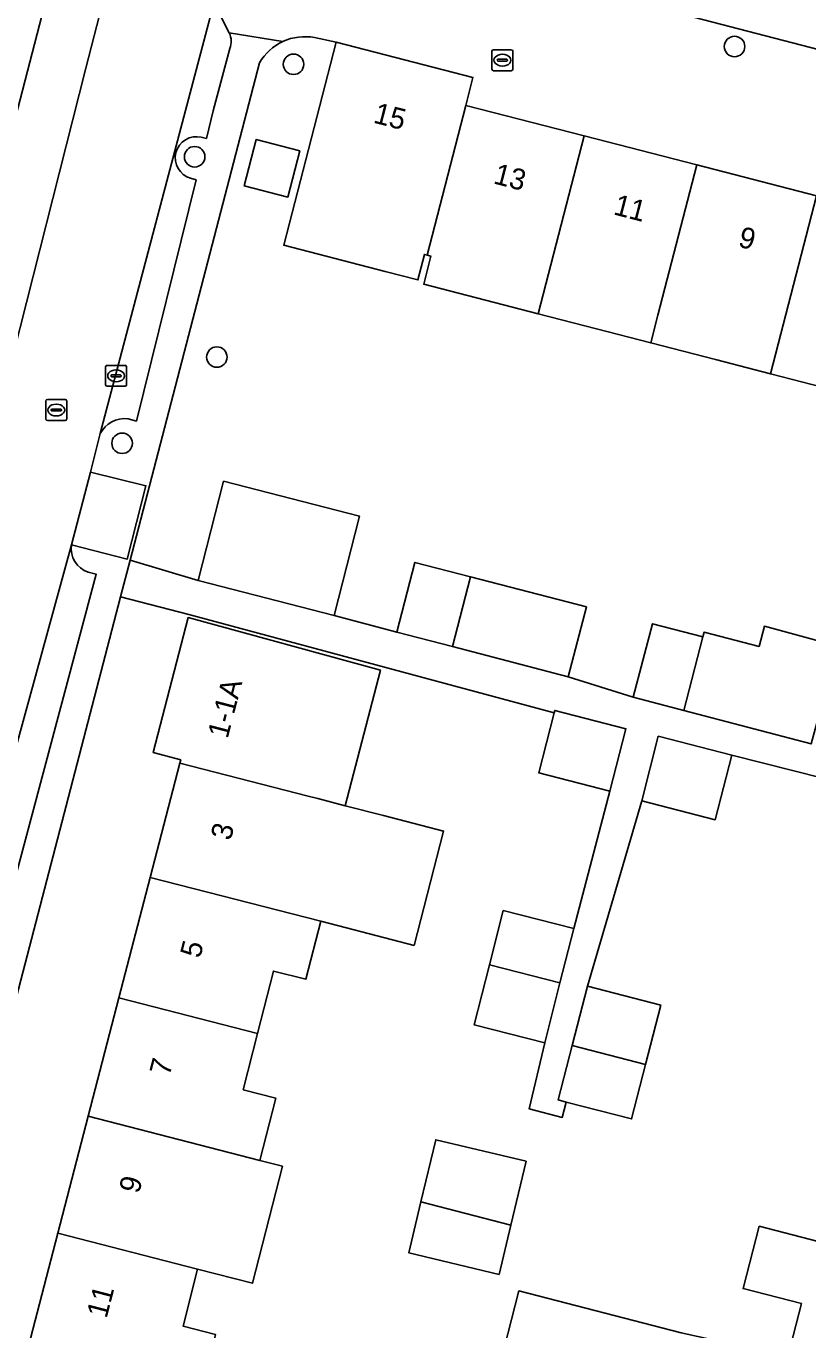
# Model space of a CAD drawing. Extents: x 163683 to 164494, y 382709 to 383872.
# Drawn here: x 164191.5 to 164228.8, y 383122.3 to 383184.5 of the extents above; entities that cross this region are included whole.
import ezdxf

# ---------------------------------------------------------------- set-up
doc = ezdxf.new("R2010")
doc.units = 0
for name, color, linetype in [('IMGEO_Boom', 7, 'Continuous'), ('IMGEO_Brandkraan', 7, 'Continuous'), ('IMGEO_Erf', 7, 'Continuous'), ('IMGEO_Kolk', 7, 'Continuous'), ('IMGEO_Pand', 7, 'Continuous'), ('IMGEO_Pand_nummerreeks', 7, 'Continuous'), ('IMGEO_Parkeervlak_open', 7, 'Continuous'), ('IMGEO_Rijbaan_lokaal_open', 7, 'Continuous'), ('IMGEO_Rioolput', 7, 'Continuous'), ('IMGEO_Voetpad_open', 7, 'Continuous')]:
    doc.layers.add(name, color=color, linetype=linetype)

msp = doc.modelspace()

# ---------------------------------------------------------------- linework, layer by layer
at = {"layer": 'IMGEO_Boom'}
for centre in [(164225.3, 383183.49), (164204.258, 383182.644), (164199.541, 383178.233), (164200.602, 383168.681), (164196.08, 383164.57)]:
    msp.add_circle(centre, 0.489, dxfattribs=at)
at = {"layer": 'IMGEO_Brandkraan'}
for p, q in [((164213.722, 383182.413), (164213.722, 383183.265)), ((164213.797, 383183.339), (164214.649, 383183.339)), ((164214.723, 383183.265), (164214.723, 383182.413)), ((164213.981, 383182.833), (164213.981, 383182.845)), ((164214.419, 383182.796), (164214.021, 383182.796)), ((164214.024, 383182.882), (164214.422, 383182.882)), ((164214.233, 383182.559), (164214.208, 383182.559)), ((164214.21, 383183.119), (164214.235, 383183.119)), ((164214.465, 383182.845), (164214.465, 383182.833)), ((164214.649, 383182.339), (164213.797, 383182.339))]:
    msp.add_line(p, q, dxfattribs=at)
for points in [[(164213.722, 383182.413), (164213.722, 383183.265)], [(164213.797, 383183.339), (164214.649, 383183.339)], [(164214.723, 383183.265), (164214.723, 383182.413)], [(164214.649, 383182.339), (164213.797, 383182.339)]]:
    msp.add_lwpolyline(points, dxfattribs=at)
for centre, radius, start, end in [((164213.799, 383183.263), 0.0765, 91.55205, 178.44795), ((164213.799, 383183.263), 0.0765, 91.55205, 178.44795), ((164214.647, 383183.263), 0.0765, 1.55205, 88.44795), ((164214.647, 383183.263), 0.0765, 1.55205, 88.44795), ((164214.021, 383182.842), 0.0403, 85.87752, 175.75265), ((164214.018, 383182.832), 0.0366, 178.93798, 274.71019), ((164214.422, 383182.839), 0.043, 264.86636, 352.45326), ((164214.426, 383182.844), 0.0386, 1.73085, 96.63898), ((164213.799, 383182.415), 0.0765, 181.55205, 268.44795), ((164213.799, 383182.415), 0.0765, 181.55205, 268.44795), ((164214.647, 383182.415), 0.0765, 271.55205, 358.44795), ((164214.647, 383182.415), 0.0765, 271.55205, 358.44795)]:
    msp.add_arc(centre, radius, start, end, dxfattribs=at)
for centre, major_axis, ratio, start_param, end_param in [((164214.209, 383182.839), (-0.387, 0.002), 0.722429, 4.712389, 7.853982), ((164214.234, 383182.839), (-0.39, 0.002), 0.717154, 1.570796, 4.712389)]:
    msp.add_ellipse(centre, major_axis=major_axis, ratio=ratio, start_param=start_param, end_param=end_param, dxfattribs=at)
at = {"layer": 'IMGEO_Erf'}
for points in [[(164192.826, 383187.181), (164191.684, 383187.478), (164191.651, 383187.35), (164190.752, 383183.877), (164190.046, 383184.06), (164189.546, 383182.128), (164189.063, 383180.265), (164189.769, 383180.082), (164188.78, 383176.264), (164187.826, 383172.58), (164187.12, 383172.763), (164186.601, 383170.759), (164186.138, 383168.968), (164186.844, 383168.785), (164185.839, 383164.904), (164184.903, 383161.292), (164184.197, 383161.475), (164183.658, 383159.39), (164183.215, 383157.68), (164183.921, 383157.497), (164182.985, 383153.885), (164184.107, 383153.593)], [(164201.911, 383176.845), (164202.48, 383179.052), (164204.552, 383178.518), (164203.983, 383176.311)], [(164214.628, 383127.288), (164214.068, 383124.933), (164209.761, 383125.957), (164210.34, 383128.39), (164211.045, 383131.356), (164215.352, 383130.333)]]:
    msp.add_lwpolyline(points, close=True, dxfattribs=at)
for points in [[(164229.966, 383167.12), (164227.019, 383167.88), (164224.387, 383168.559), (164221.304, 383169.354), (164218.715, 383170.023), (164215.931, 383170.741), (164210.468, 383172.15), (164210.814, 383173.492), (164210.629, 383173.54), (164210.503, 383173.573), (164210.19, 383172.36), (164208.631, 383172.762), (164203.789, 383174.011), (164206.288, 383183.703), (164205.266, 383183.917)], [(164202.633, 383182.709), (164196.458, 383158.996), (164199.706, 383158.03), (164200.923, 383162.761), (164207.412, 383161.092), (164206.195, 383156.362), (164209.187, 383155.559), (164210.05, 383158.887), (164212.699, 383158.2), (164218.231, 383156.766), (164217.368, 383153.437), (164220.468, 383152.458), (164221.378, 383155.965), (164223.786, 383155.34), (164223.844, 383155.562), (164226.467, 383154.882), (164226.727, 383155.841), (164230.22, 383154.893)], [(164235.416, 383087.174), (164249.772, 383143.475), (164225.172, 383149.691), (164224.38, 383146.62), (164220.869, 383147.526), (164218.278, 383138.676), (164221.781, 383137.775), (164221.055, 383134.95), (164220.387, 383132.353), (164217.268, 383133.155), (164217.081, 383132.425), (164215.494, 383132.833), (164216.241, 383135.98), (164212.881, 383136.834), (164213.61, 383139.702), (164214.266, 383142.284), (164217.626, 383141.431), (164219.349, 383147.981), (164215.956, 383148.856), (164216.694, 383151.712), (164199.271, 383156.404), (164196.004, 383157.255), (164190.094, 383134.558), (164181.769, 383101.734)], [(164191.597, 383121.443), (164193.013, 383126.897), (164194.461, 383132.474), (164195.93, 383138.13), (164197.42, 383143.865), (164198.835, 383149.317), (164198.878, 383149.481), (164197.561, 383149.823), (164199.233, 383156.258), (164208.407, 383153.751), (164206.73, 383147.284), (164208.556, 383146.814), (164211.416, 383146.078), (164210.014, 383140.627), (164207.154, 383141.362), (164205.555, 383141.773), (164204.852, 383139.007), (164203.302, 383139.402), (164202.546, 383136.429), (164201.862, 383133.742), (164203.412, 383133.347), (164202.654, 383130.367), (164203.732, 383130.09), (164202.297, 383124.51), (164199.676, 383125.184), (164198.994, 383122.461), (164200.544, 383122.066)], [(164227.837, 383121.024), (164228.487, 383123.542), (164225.709, 383124.26), (164226.476, 383127.231), (164229.286, 383126.505), (164229.324, 383126.654), (164230.076, 383129.57)], [(164214.303, 383121.423), (164215.005, 383124.144), (164222.751, 383122.146)]]:
    msp.add_lwpolyline(points, dxfattribs=at)
for centre, start, end in [((164204.798, 383181.458), 79.22248, 114.59771), ((164204.802, 383181.46), 114.70927, 150.06625)]:
    msp.add_arc(centre, 2.503, start, end, dxfattribs=at)
at = {"layer": 'IMGEO_Kolk'}
for p, q in [((164195.294, 383167.361), (164195.294, 383168.213)), ((164195.369, 383168.287), (164196.221, 383168.287)), ((164196.295, 383168.213), (164196.295, 383167.361)), ((164195.553, 383167.781), (164195.553, 383167.793)), ((164195.991, 383167.744), (164195.593, 383167.744)), ((164195.596, 383167.83), (164195.994, 383167.83)), ((164195.782, 383168.067), (164195.807, 383168.067)), ((164196.037, 383167.793), (164196.037, 383167.781)), ((164196.221, 383167.287), (164195.369, 383167.287)), ((164195.805, 383167.507), (164195.78, 383167.507))]:
    msp.add_line(p, q, dxfattribs=at)
for points in [[(164195.294, 383167.361), (164195.294, 383168.213)], [(164195.369, 383168.287), (164196.221, 383168.287)], [(164196.295, 383168.213), (164196.295, 383167.361)], [(164196.221, 383167.287), (164195.369, 383167.287)]]:
    msp.add_lwpolyline(points, dxfattribs=at)
for centre, radius, start, end in [((164195.371, 383168.211), 0.0765, 91.55205, 178.44795), ((164195.371, 383168.211), 0.0765, 91.55205, 178.44795), ((164196.219, 383168.211), 0.0765, 1.55205, 88.44795), ((164196.219, 383168.211), 0.0765, 1.55205, 88.44795), ((164195.593, 383167.79), 0.0403, 85.87752, 175.75265), ((164195.59, 383167.78), 0.0366, 178.93798, 274.71019), ((164195.994, 383167.787), 0.043, 264.86636, 352.45326), ((164195.998, 383167.792), 0.0386, 1.73085, 96.63898), ((164195.371, 383167.363), 0.0765, 181.55205, 268.44795), ((164195.371, 383167.363), 0.0765, 181.55205, 268.44795), ((164196.219, 383167.363), 0.0765, 271.55205, 358.44795), ((164196.219, 383167.363), 0.0765, 271.55205, 358.44795)]:
    msp.add_arc(centre, radius, start, end, dxfattribs=at)
for centre, major_axis, ratio, start_param, end_param in [((164195.781, 383167.787), (-0.387, 0.002), 0.722429, 4.712389, 7.853982), ((164195.806, 383167.787), (-0.39, 0.002), 0.717154, 1.570796, 4.712389)]:
    msp.add_ellipse(centre, major_axis=major_axis, ratio=ratio, start_param=start_param, end_param=end_param, dxfattribs=at)
at = {"layer": 'IMGEO_Pand'}
for points in [[(164212.476, 383180.686), (164212.82, 383182.019), (164206.288, 383183.703), (164203.789, 383174.011), (164208.631, 383172.762), (164210.19, 383172.36), (164210.503, 383173.573), (164210.629, 383173.54)], [(164212.476, 383180.686), (164210.629, 383173.54), (164210.814, 383173.492), (164210.468, 383172.15), (164215.931, 383170.741), (164218.119, 383179.231)], [(164204.552, 383178.518), (164202.48, 383179.052), (164201.911, 383176.845), (164203.983, 383176.311)], [(164223.493, 383177.845), (164218.119, 383179.231), (164215.931, 383170.741), (164218.715, 383170.023), (164221.304, 383169.354), (164221.646, 383170.68)], [(164229.208, 383176.371), (164223.493, 383177.845), (164221.646, 383170.68), (164221.304, 383169.354), (164224.387, 383168.559), (164227.019, 383167.88)], [(164234.784, 383174.933), (164229.208, 383176.371), (164227.019, 383167.88), (164229.966, 383167.12), (164232.586, 383166.405)], [(164199.706, 383158.03), (164206.195, 383156.362), (164207.412, 383161.092), (164200.923, 383162.761)], [(164212.699, 383158.2), (164210.05, 383158.887), (164209.187, 383155.559), (164211.841, 383154.871)], [(164212.699, 383158.2), (164211.841, 383154.871), (164217.368, 383153.437), (164218.231, 383156.766)], [(164197.561, 383149.823), (164198.878, 383149.481), (164198.835, 383149.317), (164204.95, 383147.742), (164205.414, 383147.623), (164206.73, 383147.284), (164208.407, 383153.751), (164199.233, 383156.258)], [(164223.786, 383155.34), (164221.378, 383155.965), (164220.468, 383152.458), (164222.877, 383151.833)], [(164229.953, 383153.91), (164230.22, 383154.893), (164226.727, 383155.841), (164226.467, 383154.882), (164223.844, 383155.562), (164223.786, 383155.34), (164222.877, 383151.833), (164228.955, 383150.231)], [(164220.116, 383150.954), (164216.724, 383151.829), (164216.694, 383151.712), (164215.956, 383148.856), (164219.349, 383147.981)], [(164225.172, 383149.691), (164221.662, 383150.597), (164220.869, 383147.526), (164224.38, 383146.62)], [(164208.556, 383146.814), (164206.73, 383147.284), (164205.414, 383147.623), (164204.95, 383147.742), (164198.835, 383149.317), (164197.42, 383143.865), (164205.555, 383141.773), (164207.154, 383141.362), (164210.014, 383140.627), (164211.416, 383146.078)], [(164202.546, 383136.429), (164203.302, 383139.402), (164204.852, 383139.007), (164205.555, 383141.773), (164197.42, 383143.865), (164195.93, 383138.13)], [(164217.626, 383141.431), (164214.266, 383142.284), (164213.61, 383139.702), (164216.967, 383138.838)], [(164216.967, 383138.838), (164213.61, 383139.702), (164212.881, 383136.834), (164216.241, 383135.98)], [(164217.552, 383135.854), (164221.055, 383134.95), (164221.781, 383137.775), (164218.278, 383138.676)], [(164202.546, 383136.429), (164195.93, 383138.13), (164194.461, 383132.474), (164202.654, 383130.367), (164203.412, 383133.347), (164201.862, 383133.742)], [(164221.055, 383134.95), (164217.552, 383135.854), (164216.884, 383133.254), (164217.268, 383133.155), (164220.387, 383132.353)], [(164203.732, 383130.09), (164202.654, 383130.367), (164194.461, 383132.474), (164193.013, 383126.897), (164199.676, 383125.184), (164202.297, 383124.51)], [(164214.628, 383127.288), (164215.352, 383130.333), (164211.045, 383131.356), (164210.34, 383128.39)], [(164214.628, 383127.288), (164210.34, 383128.39), (164209.761, 383125.957), (164214.068, 383124.933)], [(164238.73, 383124.066), (164229.286, 383126.505), (164226.476, 383127.231), (164225.709, 383124.26), (164228.487, 383123.542), (164227.837, 383121.024), (164227.527, 383121.103), (164222.751, 383122.146), (164215.005, 383124.144), (164214.303, 383121.423), (164222.051, 383119.435), (164222.001, 383119.239), (164227.376, 383117.852), (164228.087, 383120.606), (164232.388, 383119.495), (164237.229, 383118.246)], [(164199.846, 383119.322), (164200.544, 383122.066), (164198.994, 383122.461), (164199.676, 383125.184), (164193.013, 383126.897), (164191.597, 383121.443)]]:
    msp.add_lwpolyline(points, close=True, dxfattribs=at)
at = {"layer": 'IMGEO_Parkeervlak_open'}
for points in [[(164213.653, 383187.426), (164240.753, 383180.373), (164241.046, 383180.297)], [(164200.503, 383185.752), (164195.035, 383165.03)], [(164201.195, 383184.141), (164200.736, 383185.025)], [(164199.858, 383179.165), (164200.102, 383179.112), (164200.426, 383180.42), (164201.225, 383183.394)], [(164196.365, 383165.743), (164196.765, 383165.629), (164199.612, 383177.131)], [(164199.612, 383177.131), (164199.351, 383177.21)], [(164193.665, 383159.724), (164189.357, 383144.074), (164188.959, 383142.625), (164190.534, 383142.159), (164191.595, 383146.154), (164194.849, 383158.324)], [(164194.849, 383158.324), (164194.463, 383158.425)]]:
    msp.add_lwpolyline(points, dxfattribs=at)
for centre, radius, start, end in [((164200.313, 383183.731), 0.973, 339.69873, 24.90087), ((164199.628, 383178.181), 1.01, 76.82611, 254.09684), ((164196.224, 383164.408), 1.342, 83.9838, 152.40685), ((164194.831, 383159.545), 1.179, 171.29364, 251.83273)]:
    msp.add_arc(centre, radius, start, end, dxfattribs=at)
at = {"layer": 'IMGEO_Rijbaan_lokaal_open'}
for points in [[(164195.962, 383188.713), (164195.791, 383188.078), (164194.358, 383182.464), (164189.313, 383162.614), (164185.499, 383148.358), (164185.032, 383146.554)], [(164185.239, 383144.22), (164185.117, 383143.761), (164188.959, 383142.625), (164189.357, 383144.074), (164193.665, 383159.724), (164194.577, 383163.198), (164195.035, 383165.03), (164200.503, 383185.752)]]:
    msp.add_lwpolyline(points, dxfattribs=at)
at = {"layer": 'IMGEO_Rioolput'}
for p, q in [((164192.441, 383165.73), (164192.441, 383166.582)), ((164192.516, 383166.656), (164193.368, 383166.656)), ((164192.929, 383166.436), (164192.954, 383166.436)), ((164193.442, 383166.582), (164193.442, 383165.73)), ((164192.7, 383166.15), (164192.7, 383166.162)), ((164193.138, 383166.113), (164192.74, 383166.113)), ((164192.743, 383166.199), (164193.141, 383166.199)), ((164192.952, 383165.876), (164192.927, 383165.876)), ((164193.184, 383166.162), (164193.184, 383166.15)), ((164193.368, 383165.656), (164192.516, 383165.656))]:
    msp.add_line(p, q, dxfattribs=at)
for points in [[(164192.441, 383165.73), (164192.441, 383166.582)], [(164192.516, 383166.656), (164193.368, 383166.656)], [(164193.442, 383166.582), (164193.442, 383165.73)], [(164193.368, 383165.656), (164192.516, 383165.656)]]:
    msp.add_lwpolyline(points, dxfattribs=at)
for centre, radius, start, end in [((164192.518, 383166.58), 0.0765, 91.55205, 178.44795), ((164192.518, 383166.58), 0.0765, 91.55205, 178.44795), ((164193.366, 383166.58), 0.0765, 1.55205, 88.44795), ((164193.366, 383166.58), 0.0765, 1.55205, 88.44795), ((164192.518, 383165.732), 0.0765, 181.55205, 268.44795), ((164192.518, 383165.732), 0.0765, 181.55205, 268.44795), ((164192.74, 383166.159), 0.0403, 85.87752, 175.75265), ((164192.737, 383166.149), 0.0366, 178.93798, 274.71019), ((164193.141, 383166.156), 0.043, 264.86636, 352.45326), ((164193.145, 383166.161), 0.0386, 1.73085, 96.63898), ((164193.366, 383165.732), 0.0765, 271.55205, 358.44795), ((164193.366, 383165.732), 0.0765, 271.55205, 358.44795)]:
    msp.add_arc(centre, radius, start, end, dxfattribs=at)
for centre, major_axis, ratio, start_param, end_param in [((164192.928, 383166.156), (-0.387, 0.002), 0.722429, 4.712389, 7.853982), ((164192.953, 383166.156), (-0.39, 0.002), 0.717154, 1.570796, 4.712389)]:
    msp.add_ellipse(centre, major_axis=major_axis, ratio=ratio, start_param=start_param, end_param=end_param, dxfattribs=at)
at = {"layer": 'IMGEO_Voetpad_open'}
for points in [[(164196.623, 383196.306), (164194.537, 383193.772), (164193.301, 383189.011), (164192.826, 383187.181), (164184.107, 383153.593), (164184.067, 383153.438), (164182.395, 383147.001), (164181.718, 383144.288)], [(164194.358, 383182.464), (164195.791, 383188.078), (164195.962, 383188.713)], [(164241.046, 383180.297), (164240.753, 383180.373), (164213.653, 383187.426)], [(164200.736, 383185.025), (164201.195, 383184.141), (164203.756, 383183.734)], [(164203.756, 383183.734), (164201.195, 383184.141)], [(164205.266, 383183.917), (164206.288, 383183.703), (164212.82, 383182.019), (164212.476, 383180.686), (164218.119, 383179.231), (164223.493, 383177.845), (164229.208, 383176.371), (164234.784, 383174.933), (164240.47, 383173.467), (164246.163, 383171.999), (164246.501, 383173.309), (164253.068, 383171.616), (164254.734, 383171.15), (164261.75, 383169.242), (164262.169, 383170.941)], [(164201.225, 383183.394), (164200.426, 383180.42), (164200.102, 383179.112), (164199.858, 383179.165)], [(164190.094, 383134.558), (164196.004, 383157.255), (164196.458, 383158.996), (164202.633, 383182.709)], [(164185.032, 383146.554), (164185.499, 383148.358), (164189.313, 383162.614), (164194.358, 383182.464)], [(164199.351, 383177.21), (164199.612, 383177.131), (164196.765, 383165.629), (164196.365, 383165.743)], [(164195.035, 383165.03), (164194.577, 383163.198), (164197.219, 383162.544), (164196.317, 383159.038), (164193.665, 383159.724)], [(164228.955, 383150.231), (164222.877, 383151.833), (164220.468, 383152.458), (164217.368, 383153.437), (164211.841, 383154.871), (164209.187, 383155.559), (164206.195, 383156.362), (164199.706, 383158.03), (164196.458, 383158.996), (164196.004, 383157.255), (164199.271, 383156.404), (164216.694, 383151.712), (164216.724, 383151.829), (164220.116, 383150.954), (164219.349, 383147.981), (164217.626, 383141.431), (164216.967, 383138.838), (164216.241, 383135.98), (164215.494, 383132.833), (164217.081, 383132.425), (164217.268, 383133.155), (164216.884, 383133.254), (164217.552, 383135.854), (164218.278, 383138.676), (164220.869, 383147.526), (164221.662, 383150.597), (164225.172, 383149.691), (164249.772, 383143.475)], [(164194.463, 383158.425), (164194.849, 383158.324), (164191.595, 383146.154), (164190.534, 383142.159), (164190.203, 383140.877), (164188.588, 383134.63), (164187.272, 383134.967), (164186.93, 383133.713), (164188.276, 383133.387), (164182.993, 383113.017), (164181.165, 383106.231)]]:
    msp.add_lwpolyline(points, dxfattribs=at)
msp.add_lwpolyline([(164193.665, 383159.724), (164196.317, 383159.038), (164197.219, 383162.544), (164194.577, 383163.198)], close=True, dxfattribs=at)
for centre, radius, start, end in [((164200.313, 383183.731), 0.973, 339.69873, 24.90087), ((164204.798, 383181.458), 2.503, 79.22248, 114.59771), ((164204.802, 383181.46), 2.503, 114.70927, 150.06625), ((164199.628, 383178.181), 1.01, 76.82611, 254.09684), ((164196.224, 383164.408), 1.342, 83.9838, 152.40685), ((164194.831, 383159.545), 1.179, 171.29364, 251.83273)]:
    msp.add_arc(centre, radius, start, end, dxfattribs=at)

# ---------------------------------------------------------------- texts
at = {"layer": 'IMGEO_Pand_nummerreeks'}
for s, rotation, p in [('15', 345.5435, (164208.024, 383179.869)), ('13', 345.53994, (164213.752, 383176.97)), ('11', 345.53855, (164219.477, 383175.494)), ('9', 345.53855, (164225.427, 383173.959)), ('1-1A', 75.43562, (164201.113, 383150.449)), ('3', 75.44135, (164201.254, 383145.584)), ('5', 75.44243, (164199.797, 383139.973)), ('7', 75.44243, (164198.34, 383134.361)), ('9', 75.44135, (164196.883, 383128.75)), ('11', 75.44243, (164195.339, 383122.803))]:
    msp.add_text(s, height=1, rotation=rotation, dxfattribs=at).set_placement(p)

doc.saveas('drawing.dxf')
